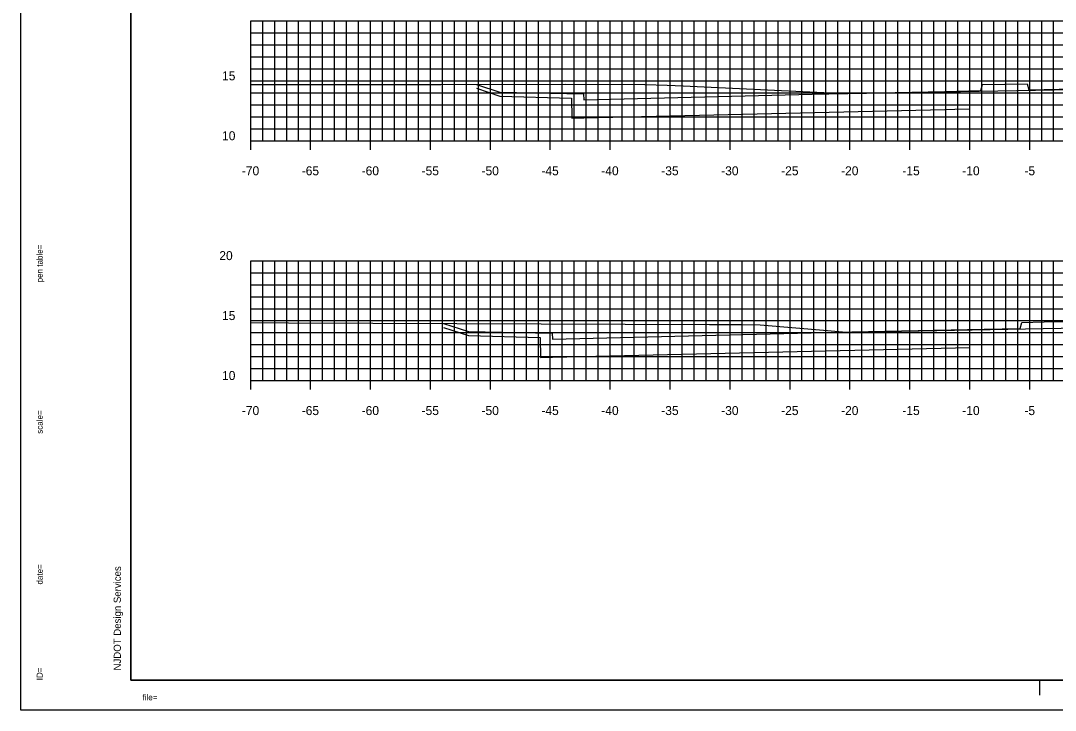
# Model space of a CAD drawing. Extents: x 40011 to 50684, y 49949 to 72236.
# Drawn here: x 41065.6 to 41151.9, y 68071.1 to 68128.6 of the extents above; entities that cross this region are included whole.
import ezdxf

# ---------------------------------------------------------------- set-up
doc = ezdxf.new("R2010")
doc.units = 0
for name, color, linetype in [('1', 7, 'Continuous'), ('41', 7, 'Continuous'), ('51', 7, 'Continuous'), ('52', 7, 'Continuous'), ('53', 7, 'Continuous'), ('54', 7, 'Continuous'), ('55', 7, 'Continuous'), ('57', 7, 'Continuous'), ('58', 7, 'Continuous'), ('59', 7, 'Continuous')]:
    doc.layers.add(name, color=color, linetype=linetype)

msp = doc.modelspace()

# ---------------------------------------------------------------- linework, layer by layer
at = {"layer": '1'}
for p, q in [((41074.807, 68178.597), (41074.807, 68073.597)), ((41074.807, 68073.597), (41239.807, 68073.597)), ((41150.64, 68072.347), (41150.64, 68073.597)), ((41240.307, 68071.097), (41065.612, 68071.097))]:
    msp.add_line(p, q, dxfattribs=at)
at = {"layer": '41'}
for points in [[(41065.612, 68181.097), (41240.307, 68181.097), (41240.307, 68071.097), (41065.612, 68071.097)], [(41074.807, 68178.597), (41239.807, 68178.597), (41239.807, 68073.597), (41074.807, 68073.597)]]:
    msp.add_lwpolyline(points, close=True, dxfattribs=at)
at = {"layer": '51'}
for p, q in [((41084.807, 68118.597), (41084.807, 68128.597)), ((41084.807, 68128.597), (41085.557, 68128.597)), ((41084.807, 68123.597), (41085.557, 68123.597)), ((41084.807, 68118.597), (41085.557, 68118.597)), ((41084.807, 68098.597), (41084.807, 68108.597)), ((41084.807, 68108.597), (41085.557, 68108.597)), ((41084.807, 68103.597), (41085.557, 68103.597)), ((41084.807, 68098.597), (41085.557, 68098.597))]:
    msp.add_line(p, q, dxfattribs=at)
at = {"layer": '52'}
for p, q in [((41084.807, 68118.597), (41224.807, 68118.597)), ((41084.807, 68117.847), (41084.807, 68118.597)), ((41089.807, 68117.847), (41089.807, 68118.597)), ((41094.807, 68117.847), (41094.807, 68118.597)), ((41099.807, 68117.847), (41099.807, 68118.597)), ((41104.807, 68117.847), (41104.807, 68118.597)), ((41109.807, 68117.847), (41109.807, 68118.597)), ((41114.807, 68117.847), (41114.807, 68118.597)), ((41119.807, 68117.847), (41119.807, 68118.597)), ((41124.807, 68117.847), (41124.807, 68118.597)), ((41129.807, 68117.847), (41129.807, 68118.597)), ((41134.807, 68117.847), (41134.807, 68118.597)), ((41139.807, 68117.847), (41139.807, 68118.597)), ((41144.807, 68117.847), (41144.807, 68118.597)), ((41149.807, 68117.847), (41149.807, 68118.597)), ((41084.807, 68098.597), (41224.807, 68098.597)), ((41084.807, 68097.847), (41084.807, 68098.597)), ((41089.807, 68097.847), (41089.807, 68098.597)), ((41094.807, 68097.847), (41094.807, 68098.597)), ((41099.807, 68097.847), (41099.807, 68098.597)), ((41104.807, 68097.847), (41104.807, 68098.597)), ((41109.807, 68097.847), (41109.807, 68098.597)), ((41114.807, 68097.847), (41114.807, 68098.597)), ((41119.807, 68097.847), (41119.807, 68098.597)), ((41124.807, 68097.847), (41124.807, 68098.597)), ((41129.807, 68097.847), (41129.807, 68098.597)), ((41134.807, 68097.847), (41134.807, 68098.597)), ((41139.807, 68097.847), (41139.807, 68098.597)), ((41144.807, 68097.847), (41144.807, 68098.597)), ((41149.807, 68097.847), (41149.807, 68098.597))]:
    msp.add_line(p, q, dxfattribs=at)
at = {"layer": '53'}
for p, q in [((41084.807, 68127.597), (41224.807, 68127.597)), ((41084.807, 68126.597), (41224.807, 68126.597)), ((41084.807, 68125.597), (41224.807, 68125.597)), ((41084.807, 68124.597), (41224.807, 68124.597)), ((41084.807, 68122.597), (41224.807, 68122.597)), ((41084.807, 68121.597), (41224.807, 68121.597)), ((41084.807, 68120.597), (41224.807, 68120.597)), ((41084.807, 68119.597), (41224.807, 68119.597)), ((41084.807, 68107.597), (41224.807, 68107.597)), ((41084.807, 68106.597), (41224.807, 68106.597)), ((41084.807, 68105.597), (41224.807, 68105.597)), ((41084.807, 68104.597), (41224.807, 68104.597)), ((41084.807, 68102.597), (41224.807, 68102.597)), ((41084.807, 68101.597), (41224.807, 68101.597)), ((41084.807, 68100.597), (41224.807, 68100.597)), ((41084.807, 68099.597), (41224.807, 68099.597))]:
    msp.add_line(p, q, dxfattribs=at)
at = {"layer": '54'}
for p, q in [((41085.807, 68118.597), (41085.807, 68128.597)), ((41086.807, 68118.597), (41086.807, 68128.597)), ((41087.807, 68118.597), (41087.807, 68128.597)), ((41088.807, 68118.597), (41088.807, 68128.597)), ((41090.807, 68118.597), (41090.807, 68128.597)), ((41091.807, 68118.597), (41091.807, 68128.597)), ((41092.807, 68118.597), (41092.807, 68128.597)), ((41093.807, 68118.597), (41093.807, 68128.597)), ((41095.807, 68118.597), (41095.807, 68128.597)), ((41096.807, 68118.597), (41096.807, 68128.597)), ((41097.807, 68118.597), (41097.807, 68128.597)), ((41098.807, 68118.597), (41098.807, 68128.597)), ((41100.807, 68118.597), (41100.807, 68128.597)), ((41101.807, 68118.597), (41101.807, 68128.597)), ((41102.807, 68118.597), (41102.807, 68128.597)), ((41103.807, 68118.597), (41103.807, 68128.597)), ((41105.807, 68118.597), (41105.807, 68128.597)), ((41106.807, 68118.597), (41106.807, 68128.597)), ((41107.807, 68118.597), (41107.807, 68128.597)), ((41108.807, 68118.597), (41108.807, 68128.597)), ((41110.807, 68118.597), (41110.807, 68128.597)), ((41111.807, 68118.597), (41111.807, 68128.597)), ((41112.807, 68118.597), (41112.807, 68128.597)), ((41113.807, 68118.597), (41113.807, 68128.597)), ((41115.807, 68118.597), (41115.807, 68128.597)), ((41116.807, 68118.597), (41116.807, 68128.597)), ((41117.807, 68118.597), (41117.807, 68128.597)), ((41118.807, 68118.597), (41118.807, 68128.597)), ((41120.807, 68118.597), (41120.807, 68128.597)), ((41121.807, 68118.597), (41121.807, 68128.597)), ((41122.807, 68118.597), (41122.807, 68128.597)), ((41123.807, 68118.597), (41123.807, 68128.597)), ((41125.807, 68118.597), (41125.807, 68128.597)), ((41126.807, 68118.597), (41126.807, 68128.597)), ((41127.807, 68118.597), (41127.807, 68128.597)), ((41128.807, 68118.597), (41128.807, 68128.597)), ((41130.807, 68118.597), (41130.807, 68128.597)), ((41131.807, 68118.597), (41131.807, 68128.597)), ((41132.807, 68118.597), (41132.807, 68128.597)), ((41133.807, 68118.597), (41133.807, 68128.597)), ((41135.807, 68118.597), (41135.807, 68128.597)), ((41136.807, 68118.597), (41136.807, 68128.597)), ((41137.807, 68118.597), (41137.807, 68128.597)), ((41138.807, 68118.597), (41138.807, 68128.597)), ((41140.807, 68118.597), (41140.807, 68128.597)), ((41141.807, 68118.597), (41141.807, 68128.597)), ((41142.807, 68118.597), (41142.807, 68128.597)), ((41143.807, 68118.597), (41143.807, 68128.597)), ((41145.807, 68118.597), (41145.807, 68128.597)), ((41146.807, 68118.597), (41146.807, 68128.597)), ((41147.807, 68118.597), (41147.807, 68128.597)), ((41148.807, 68118.597), (41148.807, 68128.597)), ((41150.807, 68118.597), (41150.807, 68128.597)), ((41151.807, 68118.597), (41151.807, 68128.597)), ((41085.807, 68098.597), (41085.807, 68108.597)), ((41086.807, 68098.597), (41086.807, 68108.597)), ((41087.807, 68098.597), (41087.807, 68108.597)), ((41088.807, 68098.597), (41088.807, 68108.597)), ((41090.807, 68098.597), (41090.807, 68108.597)), ((41091.807, 68098.597), (41091.807, 68108.597)), ((41092.807, 68098.597), (41092.807, 68108.597)), ((41093.807, 68098.597), (41093.807, 68108.597)), ((41095.807, 68098.597), (41095.807, 68108.597)), ((41096.807, 68098.597), (41096.807, 68108.597)), ((41097.807, 68098.597), (41097.807, 68108.597)), ((41098.807, 68098.597), (41098.807, 68108.597)), ((41100.807, 68098.597), (41100.807, 68108.597)), ((41101.807, 68098.597), (41101.807, 68108.597)), ((41102.807, 68098.597), (41102.807, 68108.597)), ((41103.807, 68098.597), (41103.807, 68108.597)), ((41105.807, 68098.597), (41105.807, 68108.597)), ((41106.807, 68098.597), (41106.807, 68108.597)), ((41107.807, 68098.597), (41107.807, 68108.597)), ((41108.807, 68098.597), (41108.807, 68108.597)), ((41110.807, 68098.597), (41110.807, 68108.597)), ((41111.807, 68098.597), (41111.807, 68108.597)), ((41112.807, 68098.597), (41112.807, 68108.597)), ((41113.807, 68098.597), (41113.807, 68108.597)), ((41115.807, 68098.597), (41115.807, 68108.597)), ((41116.807, 68098.597), (41116.807, 68108.597)), ((41117.807, 68098.597), (41117.807, 68108.597)), ((41118.807, 68098.597), (41118.807, 68108.597)), ((41120.807, 68098.597), (41120.807, 68108.597)), ((41121.807, 68098.597), (41121.807, 68108.597)), ((41122.807, 68098.597), (41122.807, 68108.597)), ((41123.807, 68098.597), (41123.807, 68108.597)), ((41125.807, 68098.597), (41125.807, 68108.597)), ((41126.807, 68098.597), (41126.807, 68108.597)), ((41127.807, 68098.597), (41127.807, 68108.597)), ((41128.807, 68098.597), (41128.807, 68108.597)), ((41130.807, 68098.597), (41130.807, 68108.597)), ((41131.807, 68098.597), (41131.807, 68108.597)), ((41132.807, 68098.597), (41132.807, 68108.597)), ((41133.807, 68098.597), (41133.807, 68108.597)), ((41135.807, 68098.597), (41135.807, 68108.597)), ((41136.807, 68098.597), (41136.807, 68108.597)), ((41137.807, 68098.597), (41137.807, 68108.597)), ((41138.807, 68098.597), (41138.807, 68108.597)), ((41140.807, 68098.597), (41140.807, 68108.597)), ((41141.807, 68098.597), (41141.807, 68108.597)), ((41142.807, 68098.597), (41142.807, 68108.597)), ((41143.807, 68098.597), (41143.807, 68108.597)), ((41145.807, 68098.597), (41145.807, 68108.597)), ((41146.807, 68098.597), (41146.807, 68108.597)), ((41147.807, 68098.597), (41147.807, 68108.597)), ((41148.807, 68098.597), (41148.807, 68108.597)), ((41150.807, 68098.597), (41150.807, 68108.597)), ((41151.807, 68098.597), (41151.807, 68108.597))]:
    msp.add_line(p, q, dxfattribs=at)
at = {"layer": '55'}
for p, q in [((41084.807, 68128.597), (41224.807, 68128.597)), ((41084.807, 68118.597), (41084.807, 68128.597)), ((41089.807, 68118.597), (41089.807, 68128.597)), ((41094.807, 68118.597), (41094.807, 68128.597)), ((41099.807, 68118.597), (41099.807, 68128.597)), ((41104.807, 68118.597), (41104.807, 68128.597)), ((41109.807, 68118.597), (41109.807, 68128.597)), ((41114.807, 68118.597), (41114.807, 68128.597)), ((41119.807, 68118.597), (41119.807, 68128.597)), ((41124.807, 68118.597), (41124.807, 68128.597)), ((41129.807, 68118.597), (41129.807, 68128.597)), ((41134.807, 68118.597), (41134.807, 68128.597)), ((41139.807, 68118.597), (41139.807, 68128.597)), ((41144.807, 68118.597), (41144.807, 68128.597)), ((41149.807, 68118.597), (41149.807, 68128.597)), ((41084.807, 68123.597), (41224.807, 68123.597)), ((41084.807, 68118.597), (41224.807, 68118.597)), ((41084.807, 68108.597), (41224.807, 68108.597)), ((41084.807, 68098.597), (41084.807, 68108.597)), ((41089.807, 68098.597), (41089.807, 68108.597)), ((41094.807, 68098.597), (41094.807, 68108.597)), ((41099.807, 68098.597), (41099.807, 68108.597)), ((41104.807, 68098.597), (41104.807, 68108.597)), ((41109.807, 68098.597), (41109.807, 68108.597)), ((41114.807, 68098.597), (41114.807, 68108.597)), ((41119.807, 68098.597), (41119.807, 68108.597)), ((41124.807, 68098.597), (41124.807, 68108.597)), ((41129.807, 68098.597), (41129.807, 68108.597)), ((41134.807, 68098.597), (41134.807, 68108.597)), ((41139.807, 68098.597), (41139.807, 68108.597)), ((41144.807, 68098.597), (41144.807, 68108.597)), ((41149.807, 68098.597), (41149.807, 68108.597)), ((41084.807, 68103.597), (41224.807, 68103.597)), ((41084.807, 68098.597), (41224.807, 68098.597))]:
    msp.add_line(p, q, dxfattribs=at)
at = {"layer": '57'}
for points in [[(41084.807, 68123.307), (41087.031, 68123.306), (41096.966, 68123.297), (41100.667, 68123.306), (41111.102, 68123.311), (41117.694, 68123.294), (41119.562, 68123.241), (41120.888, 68123.186), (41132.636, 68122.629), (41134.158, 68122.552), (41134.636, 68122.541), (41154.993, 68122.917)], [(41084.807, 68103.441), (41087.955, 68103.416), (41123.085, 68103.287), (41125.779, 68103.278), (41127.322, 68103.251), (41132.93, 68102.767), (41134.502, 68102.645), (41134.663, 68102.648), (41155.377, 68103.037), (41156.173, 68103.018), (41159.796, 68102.957), (41177.488, 68102.656), (41177.601, 68102.646), (41180.481, 68103.217), (41180.893, 68103.348), (41181.325, 68103.351), (41198.181, 68104.291), (41198.884, 68104.288), (41199.432, 68104.324), (41205.822, 68104.193), (41213.093, 68104.094), (41217.824, 68104.125), (41224.807, 68104.197)]]:
    msp.add_lwpolyline(points, dxfattribs=at)
at = {"layer": '58'}
for points in [[(41103.656, 68122.978), (41105.586, 68122.335), (41105.596, 68122.335), (41111.58, 68122.165), (41111.59, 68120.515), (41111.59, 68120.496), (41111.601, 68120.496), (41112.596, 68120.523), (41142.716, 68121.221), (41143.555, 68121.238), (41144.807, 68121.263)], [(41100.906, 68103.039), (41102.971, 68102.35), (41108.969, 68102.181), (41108.969, 68102.17), (41108.979, 68100.512), (41108.986, 68100.512), (41109.978, 68100.539), (41109.981, 68100.539), (41110.001, 68100.539), (41144.807, 68101.356), (41144.807, 68101.356)]]:
    msp.add_lwpolyline(points, dxfattribs=at)
at = {"layer": '59'}
for points in [[(41103.656, 68123.308), (41105.586, 68122.664), (41112.586, 68122.524), (41112.596, 68122.024), (41131.66, 68122.501), (41142.716, 68122.722), (41145.722, 68122.782), (41145.863, 68123.285), (41147.727, 68123.322), (41149.59, 68123.36), (41149.723, 68122.862), (41149.731, 68122.862), (41154.807, 68122.964), (41160.307, 68122.881), (41171.307, 68122.661), (41186.307, 68122.286), (41186.317, 68122.786), (41193.317, 68122.926), (41194.214, 68122.627)], [(41100.906, 68103.369), (41102.971, 68102.68), (41109.971, 68102.54), (41109.981, 68102.04), (41134.956, 68102.665), (41146.004, 68102.886), (41149.01, 68102.946), (41149.151, 68103.448), (41151.014, 68103.486), (41152.878, 68103.523), (41153.016, 68103.026), (41153.019, 68103.026), (41154.807, 68103.062), (41160.307, 68102.979), (41171.307, 68102.759), (41185.487, 68102.405), (41185.497, 68102.905), (41192.497, 68103.045), (41195.846, 68104.161)]]:
    msp.add_lwpolyline(points, dxfattribs=at)

# ---------------------------------------------------------------- texts
at = {"layer": '1'}
for s, height, rotation, p in [('...................pentable..................', 0.0072, 90, (41067.445, 68110.775)), ('pen table=', 0.5, 90, (41067.445, 68106.791)), ('scale=', 0.5, 90, (41067.445, 68094.163)), ('......scale......', 0.0072, 90, (41067.445, 68096.608)), ('date=', 0.5, 90, (41067.445, 68081.587)), ('.......time......', 0.0072, 90, (41067.445, 68083.775)), ('NJDOT Design Services', 0.6, 90, (41073.973, 68074.419)), ('ID=', 0.5, 90, (41067.445, 68073.601)), ('............who............', 0.0072, 90, (41067.445, 68074.93)), ('file=', 0.5, 360, (41075.78, 68071.93)), ('...................bob..................', 0.0072, 360, (41077.445, 68071.93))]:
    msp.add_text(s, height=height, rotation=rotation, dxfattribs=at).set_placement(p)
at = {"layer": '51'}
for s, height, p in [('15', 0.75, (41082.414, 68123.647)), ('10', 0.75, (41082.414, 68118.647)), ('-', 0.0001, (41084.807, 68118.597)), ('20', 0.75, (41082.186, 68108.647)), ('15', 0.75, (41082.414, 68103.647)), ('10', 0.75, (41082.414, 68098.647)), ('-', 0.0001, (41084.807, 68098.597))]:
    msp.add_text(s, height=height, dxfattribs=at).set_placement(p)
at = {"layer": '52'}
for s, p in [('-70', (41084.067, 68115.722)), ('-65', (41089.062, 68115.722)), ('-60', (41094.062, 68115.722)), ('-55', (41099.064, 68115.722)), ('-50', (41104.064, 68115.722)), ('-45', (41109.059, 68115.722)), ('-40', (41114.059, 68115.722)), ('-35', (41119.063, 68115.722)), ('-30', (41124.063, 68115.722)), ('-25', (41129.067, 68115.722)), ('-20', (41134.067, 68115.722)), ('-15', (41139.181, 68115.722)), ('-10', (41144.181, 68115.722)), ('-5', (41149.366, 68115.722)), ('-70', (41084.067, 68095.722)), ('-65', (41089.062, 68095.722)), ('-60', (41094.062, 68095.722)), ('-55', (41099.064, 68095.722)), ('-50', (41104.064, 68095.722)), ('-45', (41109.059, 68095.722)), ('-40', (41114.059, 68095.722)), ('-35', (41119.063, 68095.722)), ('-30', (41124.063, 68095.722)), ('-25', (41129.067, 68095.722)), ('-20', (41134.067, 68095.722)), ('-15', (41139.181, 68095.722)), ('-10', (41144.181, 68095.722)), ('-5', (41149.366, 68095.722))]:
    msp.add_text(s, height=0.75, dxfattribs=at).set_placement(p)

doc.saveas('drawing.dxf')
